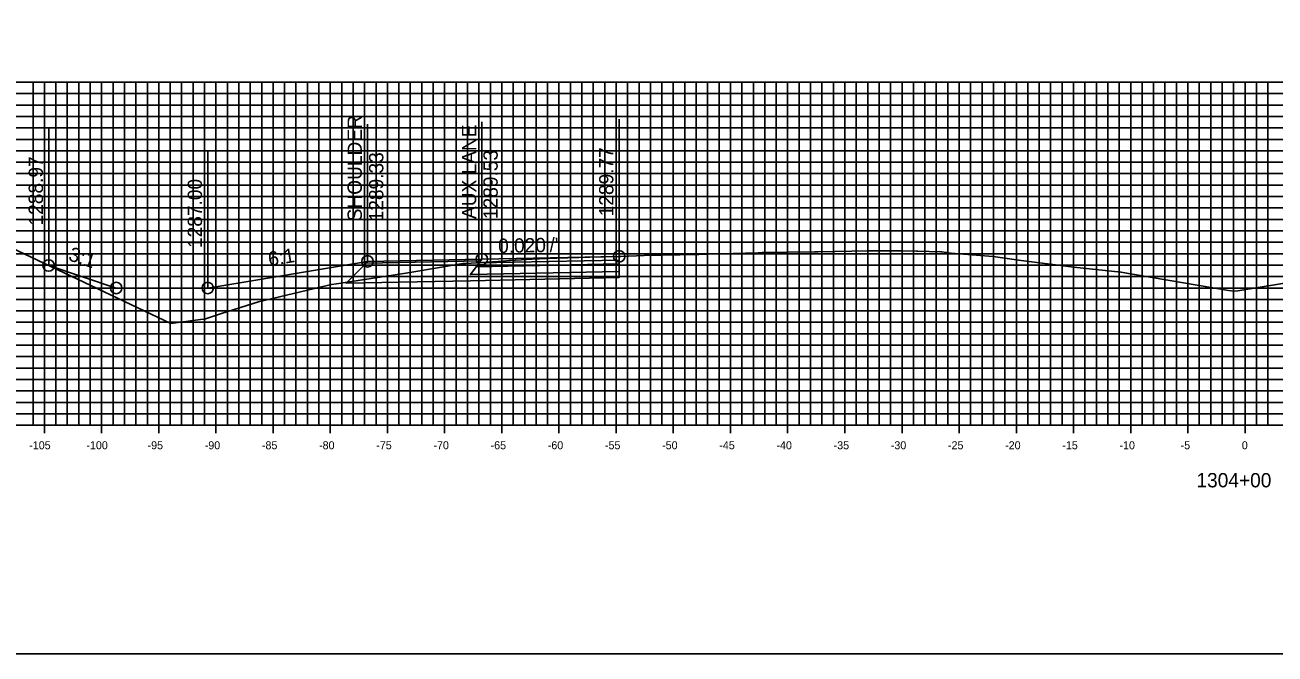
# Model space of a CAD drawing. Extents: x 674939 to 678919, y 750652 to 765176.
# Drawn here: x 678641.8 to 678751.2, y 764496.3 to 764551.3 of the extents above; entities that cross this region are included whole.
import ezdxf

# ---------------------------------------------------------------- set-up
doc = ezdxf.new("R2010")
doc.units = 0
for name, color, linetype in [('R_Alt Surface', 7, 'Continuous'), ('R_Axis', 7, 'Continuous'), ('R_Axis Annot', 7, 'Continuous'), ('R_Exist Surface', 7, 'Continuous'), ('R_Fin Surface', 7, 'Continuous'), ('R_Grid', 7, 'Continuous'), ('R_No Plot', 7, 'Continuous'), ('R_Xsect Elev', 7, 'Continuous'), ('R_Xsect Slope', 7, 'Continuous')]:
    doc.layers.add(name, color=color, linetype=linetype)

msp = doc.modelspace()

# ---------------------------------------------------------------- linework, layer by layer
for points in [[(678671.79, 764530.62), (678657.81, 764528.29)], [(678657.81, 764528.29), (678649.81, 764528.29), (678643.9, 764530.26)]]:
    msp.add_lwpolyline(points)
at = {"layer": 'R_Alt Surface'}
msp.add_lwpolyline([(678693.79, 764529.74), (678693.79, 764529.2), (678680.79, 764528.93), (678669.92, 764528.71), (678671.67, 764530.46)], dxfattribs=at)
for points in [[(678693.79, 764530.73), (678693.79, 764530.4), (678681.29, 764530.14), (678681.54, 764530.48)], [(678693.79, 764530.4), (678693.79, 764529.74), (678680.79, 764529.47), (678681.29, 764530.14)]]:
    msp.add_lwpolyline(points, close=True, dxfattribs=at)
at = {"layer": 'R_Axis'}
for p, q in [((678598.53, 764516.29), (678898.53, 764516.29)), ((678643.53, 764515.59), (678643.53, 764516.99)), ((678648.53, 764515.59), (678648.53, 764516.99)), ((678653.53, 764515.59), (678653.53, 764516.99)), ((678658.53, 764515.59), (678658.53, 764516.99)), ((678663.53, 764515.59), (678663.53, 764516.99)), ((678668.53, 764515.59), (678668.53, 764516.99)), ((678673.53, 764515.59), (678673.53, 764516.99)), ((678678.53, 764515.59), (678678.53, 764516.99)), ((678683.53, 764515.59), (678683.53, 764516.99)), ((678688.53, 764515.59), (678688.53, 764516.99)), ((678693.53, 764515.59), (678693.53, 764516.99)), ((678698.53, 764515.59), (678698.53, 764516.99)), ((678703.53, 764515.59), (678703.53, 764516.99)), ((678708.53, 764515.59), (678708.53, 764516.99)), ((678713.53, 764515.59), (678713.53, 764516.99)), ((678718.53, 764515.59), (678718.53, 764516.99)), ((678723.53, 764515.59), (678723.53, 764516.99)), ((678728.53, 764515.59), (678728.53, 764516.99)), ((678733.53, 764515.59), (678733.53, 764516.99)), ((678738.53, 764515.59), (678738.53, 764516.99)), ((678743.53, 764515.59), (678743.53, 764516.99)), ((678748.53, 764515.59), (678748.53, 764516.99))]:
    msp.add_line(p, q, dxfattribs=at)
at = {"layer": 'R_Exist Surface'}
msp.add_lwpolyline([(678637.67, 764533.21), (678654.57, 764525.2), (678657.17, 764525.55), (678657.53, 764525.58), (678659.02, 764526.07), (678662.25, 764527.09), (678667.75, 764528.38), (678668.65, 764528.59), (678669.06, 764528.65), (678675.14, 764529.6), (678678.43, 764530.15), (678680.11, 764530.43), (678680.37, 764530.44), (678683.66, 764530.64), (678683.67, 764530.65), (678684.17, 764530.7), (678684.21, 764530.7), (678684.22, 764530.71), (678684.27, 764530.71), (678686.66, 764530.83), (678686.76, 764530.83), (678686.82, 764530.83), (678688.11, 764530.89), (678688.22, 764530.9), (678688.34, 764530.9), (678692.19, 764531.01), (678692.46, 764531.02), (678693.73, 764531.06), (678693.79, 764531.06), (678693.94, 764531.06), (678695.97, 764531.12), (678699.1, 764531.2), (678700.75, 764531.22), (678701.55, 764531.24), (678705.96, 764531.38), (678706.29, 764531.39), (678710.88, 764531.45), (678711.2, 764531.46), (678715.61, 764531.53), (678716, 764531.53), (678718.15, 764531.54), (678718.15, 764531.54), (678718.39, 764531.55), (678718.51, 764531.54), (678719.79, 764531.5), (678719.92, 764531.5), (678721.94, 764531.44), (678722.02, 764531.44), (678722.39, 764531.39), (678722.41, 764531.39), (678722.47, 764531.36), (678723.52, 764531.28), (678726.49, 764531.06), (678728.94, 764530.7), (678733.55, 764530.1), (678737.68, 764529.68), (678747.08, 764528.08), (678747.58, 764528), (678747.89, 764528.05), (678756.97, 764529.54)], dxfattribs=at)
at = {"layer": 'R_Fin Surface'}
for points in [[(678643.9, 764530.26), (678649.81, 764528.29), (678657.81, 764528.29), (678671.79, 764530.62), (678681.79, 764530.82), (678693.79, 764531.06)], [(678671.79, 764530.62), (678681.79, 764530.82), (678693.79, 764531.06)], [(678671.79, 764530.62), (678671.79, 764530.62)]]:
    msp.add_lwpolyline(points, dxfattribs=at)
for points in [[(678681.79, 764530.82), (678671.79, 764530.62), (678671.67, 764530.46), (678681.67, 764530.66)], [(678693.79, 764531.06), (678693.79, 764530.73), (678681.54, 764530.48), (678681.79, 764530.82)]]:
    msp.add_lwpolyline(points, close=True, dxfattribs=at)
at = {"layer": 'R_Grid'}
for p, q in [((678598.53, 764546.29), (678898.53, 764546.29)), ((678642.53, 764516.29), (678642.53, 764546.29)), ((678643.53, 764516.29), (678643.53, 764546.29)), ((678644.53, 764516.29), (678644.53, 764546.29)), ((678645.53, 764516.29), (678645.53, 764546.29)), ((678646.53, 764516.29), (678646.53, 764546.29)), ((678647.53, 764516.29), (678647.53, 764546.29)), ((678648.53, 764516.29), (678648.53, 764546.29)), ((678649.53, 764516.29), (678649.53, 764546.29)), ((678650.53, 764516.29), (678650.53, 764546.29)), ((678651.53, 764516.29), (678651.53, 764546.29)), ((678652.53, 764516.29), (678652.53, 764546.29)), ((678653.53, 764516.29), (678653.53, 764546.29)), ((678654.53, 764516.29), (678654.53, 764546.29)), ((678655.53, 764516.29), (678655.53, 764546.29)), ((678656.53, 764516.29), (678656.53, 764546.29)), ((678657.53, 764516.29), (678657.53, 764546.29)), ((678658.53, 764516.29), (678658.53, 764546.29)), ((678659.53, 764516.29), (678659.53, 764546.29)), ((678660.53, 764516.29), (678660.53, 764546.29)), ((678661.53, 764516.29), (678661.53, 764546.29)), ((678662.53, 764516.29), (678662.53, 764546.29)), ((678663.53, 764516.29), (678663.53, 764546.29)), ((678664.53, 764516.29), (678664.53, 764546.29)), ((678665.53, 764516.29), (678665.53, 764546.29)), ((678666.53, 764516.29), (678666.53, 764546.29)), ((678667.53, 764516.29), (678667.53, 764546.29)), ((678668.53, 764516.29), (678668.53, 764546.29)), ((678669.53, 764516.29), (678669.53, 764546.29)), ((678670.53, 764516.29), (678670.53, 764546.29)), ((678671.53, 764516.29), (678671.53, 764546.29)), ((678672.53, 764516.29), (678672.53, 764546.29)), ((678673.53, 764516.29), (678673.53, 764546.29)), ((678674.53, 764516.29), (678674.53, 764546.29)), ((678675.53, 764516.29), (678675.53, 764546.29)), ((678676.53, 764516.29), (678676.53, 764546.29)), ((678677.53, 764516.29), (678677.53, 764546.29)), ((678678.53, 764516.29), (678678.53, 764546.29)), ((678679.53, 764516.29), (678679.53, 764546.29)), ((678680.53, 764516.29), (678680.53, 764546.29)), ((678681.53, 764516.29), (678681.53, 764546.29)), ((678682.53, 764516.29), (678682.53, 764546.29)), ((678683.53, 764516.29), (678683.53, 764546.29)), ((678684.53, 764516.29), (678684.53, 764546.29)), ((678685.53, 764516.29), (678685.53, 764546.29)), ((678686.53, 764516.29), (678686.53, 764546.29)), ((678687.53, 764516.29), (678687.53, 764546.29)), ((678688.53, 764516.29), (678688.53, 764546.29)), ((678689.53, 764516.29), (678689.53, 764546.29)), ((678690.53, 764516.29), (678690.53, 764546.29)), ((678691.53, 764516.29), (678691.53, 764546.29)), ((678692.53, 764516.29), (678692.53, 764546.29)), ((678693.53, 764516.29), (678693.53, 764546.29)), ((678694.53, 764516.29), (678694.53, 764546.29)), ((678695.53, 764516.29), (678695.53, 764546.29)), ((678696.53, 764516.29), (678696.53, 764546.29)), ((678697.53, 764516.29), (678697.53, 764546.29)), ((678698.53, 764516.29), (678698.53, 764546.29)), ((678699.53, 764516.29), (678699.53, 764546.29)), ((678700.53, 764516.29), (678700.53, 764546.29)), ((678701.53, 764516.29), (678701.53, 764546.29)), ((678702.53, 764516.29), (678702.53, 764546.29)), ((678703.53, 764516.29), (678703.53, 764546.29)), ((678704.53, 764516.29), (678704.53, 764546.29)), ((678705.53, 764516.29), (678705.53, 764546.29)), ((678706.53, 764516.29), (678706.53, 764546.29)), ((678707.53, 764516.29), (678707.53, 764546.29)), ((678708.53, 764516.29), (678708.53, 764546.29)), ((678709.53, 764516.29), (678709.53, 764546.29)), ((678710.53, 764516.29), (678710.53, 764546.29)), ((678711.53, 764516.29), (678711.53, 764546.29)), ((678712.53, 764516.29), (678712.53, 764546.29)), ((678713.53, 764516.29), (678713.53, 764546.29)), ((678714.53, 764516.29), (678714.53, 764546.29)), ((678715.53, 764516.29), (678715.53, 764546.29)), ((678716.53, 764516.29), (678716.53, 764546.29)), ((678717.53, 764516.29), (678717.53, 764546.29)), ((678718.53, 764516.29), (678718.53, 764546.29)), ((678719.53, 764516.29), (678719.53, 764546.29)), ((678720.53, 764516.29), (678720.53, 764546.29)), ((678721.53, 764516.29), (678721.53, 764546.29)), ((678722.53, 764516.29), (678722.53, 764546.29)), ((678723.53, 764516.29), (678723.53, 764546.29)), ((678724.53, 764516.29), (678724.53, 764546.29)), ((678725.53, 764516.29), (678725.53, 764546.29)), ((678726.53, 764516.29), (678726.53, 764546.29)), ((678727.53, 764516.29), (678727.53, 764546.29)), ((678728.53, 764516.29), (678728.53, 764546.29)), ((678729.53, 764516.29), (678729.53, 764546.29)), ((678730.53, 764516.29), (678730.53, 764546.29)), ((678731.53, 764516.29), (678731.53, 764546.29)), ((678732.53, 764516.29), (678732.53, 764546.29)), ((678733.53, 764516.29), (678733.53, 764546.29)), ((678734.53, 764516.29), (678734.53, 764546.29)), ((678735.53, 764516.29), (678735.53, 764546.29)), ((678736.53, 764516.29), (678736.53, 764546.29)), ((678737.53, 764516.29), (678737.53, 764546.29)), ((678738.53, 764516.29), (678738.53, 764546.29)), ((678739.53, 764516.29), (678739.53, 764546.29)), ((678740.53, 764516.29), (678740.53, 764546.29)), ((678741.53, 764516.29), (678741.53, 764546.29)), ((678742.53, 764516.29), (678742.53, 764546.29)), ((678743.53, 764516.29), (678743.53, 764546.29)), ((678744.53, 764516.29), (678744.53, 764546.29)), ((678745.53, 764516.29), (678745.53, 764546.29)), ((678746.53, 764516.29), (678746.53, 764546.29)), ((678747.53, 764516.29), (678747.53, 764546.29)), ((678748.53, 764516.29), (678748.53, 764546.29)), ((678749.53, 764516.29), (678749.53, 764546.29)), ((678750.53, 764516.29), (678750.53, 764546.29)), ((678598.53, 764545.29), (678898.53, 764545.29)), ((678598.53, 764544.29), (678898.53, 764544.29)), ((678598.53, 764543.29), (678898.53, 764543.29)), ((678598.53, 764542.29), (678898.53, 764542.29)), ((678598.53, 764541.29), (678898.53, 764541.29)), ((678598.53, 764540.29), (678898.53, 764540.29)), ((678598.53, 764539.29), (678898.53, 764539.29)), ((678598.53, 764538.29), (678898.53, 764538.29)), ((678598.53, 764537.29), (678898.53, 764537.29)), ((678598.53, 764536.29), (678898.53, 764536.29)), ((678598.53, 764535.29), (678898.53, 764535.29)), ((678598.53, 764534.29), (678898.53, 764534.29)), ((678598.53, 764533.29), (678898.53, 764533.29)), ((678598.53, 764532.29), (678898.53, 764532.29)), ((678598.53, 764531.29), (678898.53, 764531.29)), ((678598.53, 764530.29), (678898.53, 764530.29)), ((678598.53, 764529.29), (678898.53, 764529.29)), ((678598.53, 764528.29), (678898.53, 764528.29)), ((678598.53, 764527.29), (678898.53, 764527.29)), ((678598.53, 764526.29), (678898.53, 764526.29)), ((678598.53, 764525.29), (678898.53, 764525.29)), ((678598.53, 764524.29), (678898.53, 764524.29)), ((678598.53, 764523.29), (678898.53, 764523.29)), ((678598.53, 764522.29), (678898.53, 764522.29)), ((678598.53, 764521.29), (678898.53, 764521.29)), ((678598.53, 764520.29), (678898.53, 764520.29)), ((678598.53, 764519.29), (678898.53, 764519.29)), ((678598.53, 764518.29), (678898.53, 764518.29)), ((678598.53, 764517.29), (678898.53, 764517.29)), ((678598.53, 764516.29), (678898.53, 764516.29))]:
    msp.add_line(p, q, dxfattribs=at)
at = {"layer": 'R_No Plot'}
msp.add_lwpolyline([(678578.53, 764496.29), (678918.53, 764496.29), (678918.53, 764716.29), (678578.53, 764716.29)], close=True, dxfattribs=at)
for centre in [(678693.79, 764531.06), (678643.9, 764530.26), (678671.79, 764530.62), (678671.79, 764530.62), (678681.79, 764530.82), (678649.81, 764528.29), (678657.81, 764528.29)]:
    msp.add_circle(centre, 0.5, dxfattribs=at)
at = {"layer": 'R_Xsect Elev'}
for p, q in [((678671.79, 764530.62), (678671.79, 764542.62)), ((678681.79, 764530.82), (678681.79, 764542.82)), ((678693.79, 764531.06), (678693.79, 764543.06)), ((678643.9, 764530.26), (678643.9, 764542.26)), ((678657.81, 764528.29), (678657.81, 764540.29))]:
    msp.add_line(p, q, dxfattribs=at)

# ---------------------------------------------------------------- texts
at = {"layer": 'R_Axis Annot'}
for s, height, p in [('-105', 0.7, (678642.2, 764514.19)), ('-100', 0.7, (678647.2, 764514.19)), ('-95', 0.7, (678652.55, 764514.19)), ('-90', 0.7, (678657.55, 764514.19)), ('-85', 0.7, (678662.55, 764514.19)), ('-80', 0.7, (678667.55, 764514.19)), ('-75', 0.7, (678672.55, 764514.19)), ('-70', 0.7, (678677.55, 764514.19)), ('-65', 0.7, (678682.55, 764514.19)), ('-60', 0.7, (678687.55, 764514.19)), ('-55', 0.7, (678692.55, 764514.19)), ('-50', 0.7, (678697.55, 764514.19)), ('-45', 0.7, (678702.55, 764514.19)), ('-40', 0.7, (678707.55, 764514.19)), ('-35', 0.7, (678712.55, 764514.19)), ('-30', 0.7, (678717.55, 764514.19)), ('-25', 0.7, (678722.55, 764514.19)), ('-20', 0.7, (678727.55, 764514.19)), ('-15', 0.7, (678732.55, 764514.19)), ('-10', 0.7, (678737.55, 764514.19)), ('-5', 0.7, (678742.9, 764514.19)), ('0', 0.7, (678748.25, 764514.19)), ('1304+00', 1.25, (678744.28, 764510.86))]:
    msp.add_text(s, height=height, dxfattribs=at).set_placement(p)
at = {"layer": 'R_Xsect Elev'}
for s, p in [('SHOULDER', (678671.29, 764534.12)), ('AUX LANE', (678681.29, 764534.32)), ('1289.53', (678683.17, 764534.32)), ('1289.77', (678693.29, 764534.56)), ('1288.97', (678643.4, 764533.76)), ('1289.33', (678673.17, 764534.12)), ('1287.00', (678657.31, 764531.79))]:
    msp.add_text(s, height=1.25, rotation=90, dxfattribs=at).set_placement(p)
at = {"layer": 'R_Xsect Slope'}
for s, rotation, p in [("0.020'/'", 1.1458, (678683.22, 764531.35)), ('3:1', 341.5651, (678645.55, 764530.74)), ('6:1', 9.4623, (678663.2, 764530.19))]:
    msp.add_text(s, height=1.25, rotation=rotation, dxfattribs=at).set_placement(p)

doc.saveas('drawing.dxf')
